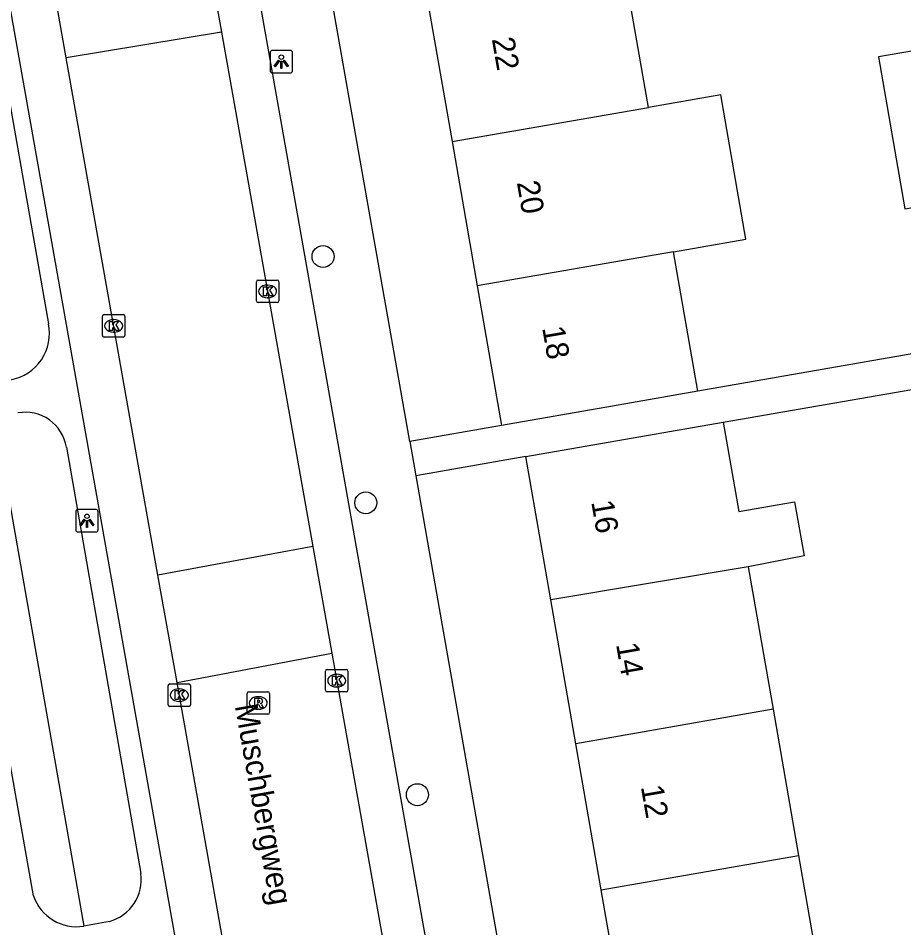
# Model space of a CAD drawing. Extents: x 162880 to 165536, y 384011 to 385179.
# Drawn here: x 164239.51 to 164278.9, y 384617.89 to 384658.36 of the extents above; entities that cross this region are included whole.
import ezdxf

# ---------------------------------------------------------------- set-up
doc = ezdxf.new("R2010")
doc.units = 0
for name, color, linetype in [('IMGEO_Boom', 7, 'Continuous'), ('IMGEO_Groenvoorziening', 7, 'Continuous'), ('IMGEO_Kolk', 7, 'Continuous'), ('IMGEO_Lichtpunt', 7, 'Continuous'), ('IMGEO_Openbare_ruimte_label', 7, 'Continuous'), ('IMGEO_Pand', 7, 'Continuous'), ('IMGEO_Pand_nummerreeks', 7, 'Continuous'), ('IMGEO_Rijbaan_lokaal_open', 7, 'Continuous'), ('IMGEO_Rioolput', 7, 'Continuous'), ('IMGEO_Voetpad_open', 7, 'Continuous')]:
    doc.layers.add(name, color=color, linetype=linetype)

msp = doc.modelspace()

# ---------------------------------------------------------------- linework, layer by layer
at = {"layer": 'IMGEO_Boom'}
for centre in [(164253.066, 384647.752), (164254.967, 384636.795), (164257.264, 384623.808)]:
    msp.add_circle(centre, 0.489, dxfattribs=at)
at = {"layer": 'IMGEO_Groenvoorziening'}
msp.add_lwpolyline([(164238.443, 384640.629), (164242.423, 384617.96)], dxfattribs=at)
at = {"layer": 'IMGEO_Kolk'}
for p, q in [((164250.174, 384646.701), (164251.026, 384646.701)), ((164250.099, 384645.775), (164250.099, 384646.627)), ((164250.587, 384646.481), (164250.612, 384646.481)), ((164251.1, 384646.627), (164251.1, 384645.775)), ((164250.61, 384645.921), (164250.585, 384645.921)), ((164251.026, 384645.701), (164250.174, 384645.701)), ((164243.251, 384644.241), (164243.251, 384645.093)), ((164243.326, 384645.167), (164244.178, 384645.167)), ((164244.252, 384645.093), (164244.252, 384644.241)), ((164243.739, 384644.947), (164243.764, 384644.947)), ((164243.762, 384644.387), (164243.737, 384644.387)), ((164244.178, 384644.167), (164243.326, 384644.167)), ((164253.172, 384628.458), (164253.172, 384629.31)), ((164253.247, 384629.384), (164254.099, 384629.384)), ((164254.173, 384629.31), (164254.173, 384628.458)), ((164253.66, 384629.164), (164253.685, 384629.164)), ((164246.172, 384627.813), (164246.172, 384628.665)), ((164246.247, 384628.739), (164247.099, 384628.739)), ((164246.66, 384628.519), (164246.685, 384628.519)), ((164247.173, 384628.665), (164247.173, 384627.813)), ((164253.683, 384628.604), (164253.658, 384628.604)), ((164254.099, 384628.384), (164253.247, 384628.384)), ((164247.099, 384627.739), (164246.247, 384627.739)), ((164246.683, 384627.959), (164246.658, 384627.959))]:
    msp.add_line(p, q, dxfattribs=at)
for points in [[(164250.174, 384646.701), (164251.026, 384646.701)], [(164250.099, 384645.775), (164250.099, 384646.627)], [(164250.42, 384646.401), (164250.543, 384646.401), (164250.543, 384646.25), (164250.673, 384646.401), (164250.837, 384646.401), (164250.691, 384646.25), (164250.844, 384646.001), (164250.692, 384646.001), (164250.607, 384646.165), (164250.543, 384646.098), (164250.543, 384646.001), (164250.42, 384646.001), (164250.42, 384646.401)], [(164251.1, 384646.627), (164251.1, 384645.775)], [(164251.026, 384645.701), (164250.174, 384645.701)], [(164243.251, 384644.241), (164243.251, 384645.093)], [(164243.326, 384645.167), (164244.178, 384645.167)], [(164244.252, 384645.093), (164244.252, 384644.241)], [(164243.572, 384644.867), (164243.695, 384644.867), (164243.695, 384644.716), (164243.825, 384644.867), (164243.989, 384644.867), (164243.843, 384644.716), (164243.996, 384644.467), (164243.844, 384644.467), (164243.759, 384644.631), (164243.695, 384644.564), (164243.695, 384644.467), (164243.572, 384644.467), (164243.572, 384644.867)], [(164244.178, 384644.167), (164243.326, 384644.167)], [(164253.172, 384628.458), (164253.172, 384629.31)], [(164253.247, 384629.384), (164254.099, 384629.384)], [(164254.173, 384629.31), (164254.173, 384628.458)], [(164253.493, 384629.084), (164253.616, 384629.084), (164253.616, 384628.933), (164253.746, 384629.084), (164253.91, 384629.084), (164253.764, 384628.933), (164253.917, 384628.684), (164253.765, 384628.684), (164253.68, 384628.848), (164253.616, 384628.781), (164253.616, 384628.684), (164253.493, 384628.684), (164253.493, 384629.084)], [(164246.172, 384627.813), (164246.172, 384628.665)], [(164246.247, 384628.739), (164247.099, 384628.739)], [(164247.173, 384628.665), (164247.173, 384627.813)], [(164246.493, 384628.439), (164246.616, 384628.439), (164246.616, 384628.288), (164246.746, 384628.439), (164246.91, 384628.439), (164246.764, 384628.288), (164246.917, 384628.039), (164246.765, 384628.039), (164246.68, 384628.203), (164246.616, 384628.136), (164246.616, 384628.039), (164246.493, 384628.039), (164246.493, 384628.439)], [(164254.099, 384628.384), (164253.247, 384628.384)], [(164247.099, 384627.739), (164246.247, 384627.739)]]:
    msp.add_lwpolyline(points, dxfattribs=at)
for centre, start, end in [((164250.176, 384646.625), 91.552, 178.448), ((164250.176, 384646.625), 91.552, 178.448), ((164251.024, 384646.625), 1.552, 88.448), ((164251.024, 384646.625), 1.552, 88.448), ((164250.176, 384645.777), 181.552, 268.448), ((164250.176, 384645.777), 181.552, 268.448), ((164251.024, 384645.777), 271.552, 358.448), ((164251.024, 384645.777), 271.552, 358.448), ((164243.328, 384645.091), 91.552, 178.448), ((164243.328, 384645.091), 91.552, 178.448), ((164244.176, 384645.091), 1.552, 88.448), ((164244.176, 384645.091), 1.552, 88.448), ((164243.328, 384644.243), 181.552, 268.448), ((164243.328, 384644.243), 181.552, 268.448), ((164244.176, 384644.243), 271.552, 358.448), ((164244.176, 384644.243), 271.552, 358.448), ((164253.249, 384629.308), 91.552, 178.448), ((164253.249, 384629.308), 91.552, 178.448), ((164254.097, 384629.308), 1.552, 88.448), ((164254.097, 384629.308), 1.552, 88.448), ((164246.249, 384628.663), 91.552, 178.448), ((164246.249, 384628.663), 91.552, 178.448), ((164247.097, 384628.663), 1.552, 88.448), ((164247.097, 384628.663), 1.552, 88.448), ((164253.249, 384628.46), 181.552, 268.448), ((164253.249, 384628.46), 181.552, 268.448), ((164254.097, 384628.46), 271.552, 358.448), ((164254.097, 384628.46), 271.552, 358.448), ((164246.249, 384627.815), 181.552, 268.448), ((164246.249, 384627.815), 181.552, 268.448), ((164247.097, 384627.815), 271.552, 358.448), ((164247.097, 384627.815), 271.552, 358.448)]:
    msp.add_arc(centre, 0.0765, start, end, dxfattribs=at)
for centre, major_axis, ratio, start_param, end_param in [((164250.586, 384646.201), (-0.387, 0.002), 0.722429, 4.712389, 7.853982), ((164250.611, 384646.201), (-0.39, 0.002), 0.717154, 1.570796, 4.712389), ((164243.738, 384644.667), (-0.387, 0.002), 0.722429, 4.712389, 7.853982), ((164243.763, 384644.667), (-0.39, 0.002), 0.717154, 1.570796, 4.712389), ((164253.659, 384628.884), (-0.387, 0.002), 0.722429, 4.712389, 7.853982), ((164253.684, 384628.884), (-0.39, 0.002), 0.717154, 1.570796, 4.712389), ((164246.659, 384628.239), (-0.387, 0.002), 0.722429, 4.712389, 7.853982), ((164246.684, 384628.239), (-0.39, 0.002), 0.717154, 1.570796, 4.712389)]:
    msp.add_ellipse(centre, major_axis=major_axis, ratio=ratio, start_param=start_param, end_param=end_param, dxfattribs=at)
at = {"layer": 'IMGEO_Lichtpunt'}
for p, q in [((164250.711, 384656.825), (164250.711, 384656.018)), ((164250.711, 384656.825), (164250.711, 384656.018)), ((164251.613, 384656.92), (164250.805, 384656.92)), ((164251.613, 384656.92), (164250.805, 384656.92)), ((164251.707, 384656.018), (164251.707, 384656.825)), ((164251.707, 384656.018), (164251.707, 384656.825)), ((164250.805, 384655.924), (164251.613, 384655.924)), ((164250.805, 384655.924), (164251.613, 384655.924)), ((164242.066, 384636.398), (164242.066, 384635.591)), ((164242.066, 384636.398), (164242.066, 384635.591)), ((164242.968, 384636.493), (164242.16, 384636.493)), ((164242.968, 384636.493), (164242.16, 384636.493)), ((164243.062, 384635.591), (164243.062, 384636.398)), ((164243.062, 384635.591), (164243.062, 384636.398)), ((164242.16, 384635.497), (164242.968, 384635.497)), ((164242.16, 384635.497), (164242.968, 384635.497))]:
    msp.add_line(p, q, dxfattribs=at)
for points in [[(164251.085, 384656.489), (164251.124, 384656.461), (164250.936, 384656.199), (164250.898, 384656.226), (164251.085, 384656.489)], [(164251.187, 384656.441), (164251.234, 384656.441), (164251.234, 384656.119), (164251.187, 384656.119), (164251.187, 384656.441)], [(164251.297, 384656.461), (164251.335, 384656.488), (164251.522, 384656.226), (164251.483, 384656.198), (164251.297, 384656.461)], [(164242.44, 384636.062), (164242.479, 384636.034), (164242.291, 384635.772), (164242.253, 384635.799), (164242.44, 384636.062)], [(164242.542, 384636.014), (164242.589, 384636.014), (164242.589, 384635.692), (164242.542, 384635.692), (164242.542, 384636.014)], [(164242.652, 384636.034), (164242.69, 384636.061), (164242.877, 384635.799), (164242.838, 384635.771), (164242.652, 384636.034)]]:
    msp.add_lwpolyline(points, dxfattribs=at)
for centre in [(164251.21, 384656.623), (164242.565, 384636.196)]:
    msp.add_circle(centre, 0.0994, dxfattribs=at)
for centre, start, end in [((164250.805, 384656.825), 90, 180), ((164250.805, 384656.825), 90, 180), ((164251.613, 384656.825), 0, 90), ((164251.613, 384656.825), 0, 90), ((164250.805, 384656.018), 180, 270), ((164250.805, 384656.018), 180, 270), ((164251.613, 384656.018), 270, 0), ((164251.613, 384656.018), 270, 360), ((164242.16, 384636.398), 90, 180), ((164242.16, 384636.398), 90, 180), ((164242.968, 384636.398), 0, 90), ((164242.968, 384636.398), 0, 90), ((164242.16, 384635.591), 180, 270), ((164242.16, 384635.591), 180, 270), ((164242.968, 384635.591), 270, 0), ((164242.968, 384635.591), 270, 360)]:
    msp.add_arc(centre, 0.0946, start, end, dxfattribs=at)
at = {"layer": 'IMGEO_Pand'}
for points in [[(164267.541, 384654.386), (164266.418, 384660.83)], [(164257.686, 384659.309), (164258.809, 384652.865)], [(164279.843, 384656.995), (164277.78, 384656.641), (164278.941, 384649.874), (164281.332, 384650.284), (164281.346, 384650.203), (164284.036, 384650.664)], [(164268.66, 384647.962), (164271.873, 384648.522), (164270.754, 384654.946), (164267.541, 384654.386)], [(164258.809, 384652.865), (164267.541, 384654.386)], [(164258.809, 384652.865), (164259.927, 384646.441)], [(164268.66, 384647.962), (164259.927, 384646.441)], [(164269.74, 384641.758), (164268.66, 384647.962)], [(164259.927, 384646.441), (164261.008, 384640.237)], [(164269.74, 384641.758), (164265.934, 384641.095), (164261.008, 384640.237)], [(164262.082, 384638.849), (164270.862, 384640.377)], [(164270.862, 384640.377), (164271.553, 384636.409), (164274.041, 384636.842), (164274.461, 384634.435), (164271.981, 384633.953)], [(164263.193, 384632.471), (164262.082, 384638.849)], [(164271.981, 384633.953), (164263.193, 384632.471)], [(164271.981, 384633.953), (164273.086, 384627.609)], [(164264.306, 384626.078), (164263.193, 384632.471)], [(164273.086, 384627.609), (164264.306, 384626.078)], [(164273.086, 384627.609), (164274.219, 384621.102)], [(164265.44, 384619.572), (164264.306, 384626.078)], [(164265.44, 384619.572), (164274.219, 384621.102)], [(164274.219, 384621.102), (164275.311, 384614.834)], [(164266.531, 384613.304), (164265.44, 384619.572)]]:
    msp.add_lwpolyline(points, dxfattribs=at)
at = {"layer": 'IMGEO_Rijbaan_lokaal_open'}
for points in [[(164247.709, 384662.489), (164248.552, 384657.738)], [(164241.641, 384656.594), (164240.803, 384661.321)], [(164248.552, 384657.738), (164241.641, 384656.594)], [(164248.552, 384657.738), (164252.616, 384634.85)], [(164245.723, 384633.58), (164241.641, 384656.594)], [(164252.616, 384634.85), (164245.723, 384633.58)], [(164252.616, 384634.85), (164253.458, 384630.111)], [(164246.57, 384628.804), (164245.723, 384633.58)], [(164246.57, 384628.804), (164253.458, 384630.111)], [(164253.458, 384630.111), (164258.108, 384603.919)], [(164251.215, 384602.612), (164246.57, 384628.804)]]:
    msp.add_lwpolyline(points, dxfattribs=at)
at = {"layer": 'IMGEO_Rioolput'}
for p, q in [((164249.684, 384627.462), (164249.684, 384628.314)), ((164249.759, 384628.388), (164250.611, 384628.388)), ((164250.172, 384628.168), (164250.197, 384628.168)), ((164250.685, 384628.314), (164250.685, 384627.462)), ((164250.611, 384627.388), (164249.759, 384627.388)), ((164250.195, 384627.608), (164250.17, 384627.608))]:
    msp.add_line(p, q, dxfattribs=at)
for points in [[(164249.684, 384627.462), (164249.684, 384628.314)], [(164249.759, 384628.388), (164250.611, 384628.388)], [(164250.273, 384628.086), (164250.021, 384628.088), (164250.021, 384627.688)], [(164250.685, 384628.314), (164250.685, 384627.462)], [(164250.021, 384627.688), (164250.145, 384627.688), (164250.145, 384627.85), (164250.156, 384627.85)], [(164250.199, 384628.007), (164250.145, 384628.007), (164250.145, 384627.926)], [(164250.145, 384627.926), (164250.197, 384627.926)], [(164250.203, 384627.821), (164250.274, 384627.688), (164250.414, 384627.688), (164250.349, 384627.814)], [(164250.611, 384627.388), (164249.759, 384627.388)]]:
    msp.add_lwpolyline(points, dxfattribs=at)
for centre, radius, start, end in [((164249.761, 384628.312), 0.0765, 91.552, 178.448), ((164249.761, 384628.312), 0.0765, 91.552, 178.448), ((164250.272, 384627.976), 0.109, 350.3612, 89.416), ((164250.609, 384628.312), 0.0765, 1.552, 88.448), ((164250.609, 384628.312), 0.0765, 1.552, 88.448), ((164250.155, 384627.797), 0.0533, 26.0293, 88.6989), ((164250.181, 384628.115), 0.19, 274.7715, 282.9687), ((164250.205, 384627.911), 0.0964, 77.0061, 93.1865), ((164250.219, 384627.968), 0.0378, 276.6634, 79.6772), ((164250.27, 384627.976), 0.112, 277.5842, 350.9817), ((164250.254, 384627.761), 0.108, 29.5134, 73.7905), ((164249.761, 384627.464), 0.0765, 181.552, 268.448), ((164249.761, 384627.464), 0.0765, 181.552, 268.448), ((164250.609, 384627.464), 0.0765, 271.552, 358.448), ((164250.609, 384627.464), 0.0765, 271.552, 358.448)]:
    msp.add_arc(centre, radius, start, end, dxfattribs=at)
for centre, major_axis, ratio, start_param, end_param in [((164250.171, 384627.888), (-0.387, 0.002), 0.722429, 4.712389, 7.853982), ((164250.196, 384627.888), (-0.39, 0.002), 0.717154, 1.570796, 4.712389)]:
    msp.add_ellipse(centre, major_axis=major_axis, ratio=ratio, start_param=start_param, end_param=end_param, dxfattribs=at)
at = {"layer": 'IMGEO_Voetpad_open'}
for points in [[(164256.921, 384639.518), (164252.425, 384665.069), (164251.882, 384668.123)], [(164250.193, 384596.594), (164238.063, 384664.888)], [(164250.041, 384660.226), (164260.886, 384598.959)], [(164238.588, 384657.606), (164240.849, 384644.755)], [(164282.416, 384643.966), (164269.74, 384641.758)], [(164270.862, 384640.377), (164282.68, 384642.434)], [(164261.008, 384640.237), (164256.921, 384639.518)], [(164240.182, 384619.312), (164236.823, 384638.302), (164236.877, 384639.081), (164237.171, 384639.805)], [(164256.921, 384639.518), (164257.19, 384637.988)], [(164241.65, 384639.274), (164244.964, 384620.3)], [(164262.082, 384638.849), (164257.19, 384637.988)], [(164257.19, 384637.988), (164262.766, 384606.3), (164266.015, 384587.299)], [(164243.561, 384618.169), (164242.423, 384617.96)]]:
    msp.add_lwpolyline(points, dxfattribs=at)
for centre, radius, start, end in [((164238.803, 384644.327), 2.09, 280.3828, 11.8229), ((164239.83, 384638.983), 1.843, 9.0888, 100.5573), ((164243.037, 384620.042), 1.945, 285.6461, 7.634), ((164242.102, 384619.962), 2.027, 198.6955, 279.0991)]:
    msp.add_arc(centre, radius, start, end, dxfattribs=at)

# ---------------------------------------------------------------- texts
at = {"layer": 'IMGEO_Openbare_ruimte_label'}
msp.add_text('Muschbergweg', height=1, rotation=280.0743, dxfattribs=at).set_placement((164249.139, 384627.766))
at = {"layer": 'IMGEO_Pand_nummerreeks'}
for s, rotation, p in [('22', 279.8802, (164260.57, 384657.433)), ('20', 279.8802, (164261.682, 384651.049)), ('18', 279.8802, (164262.809, 384644.58)), ('16', 279.8805, (164264.991, 384636.837)), ('14', 279.8805, (164266.095, 384630.499)), ('12', 279.8805, (164267.198, 384624.165))]:
    msp.add_text(s, height=1, rotation=rotation, dxfattribs=at).set_placement(p)

doc.saveas('drawing.dxf')
